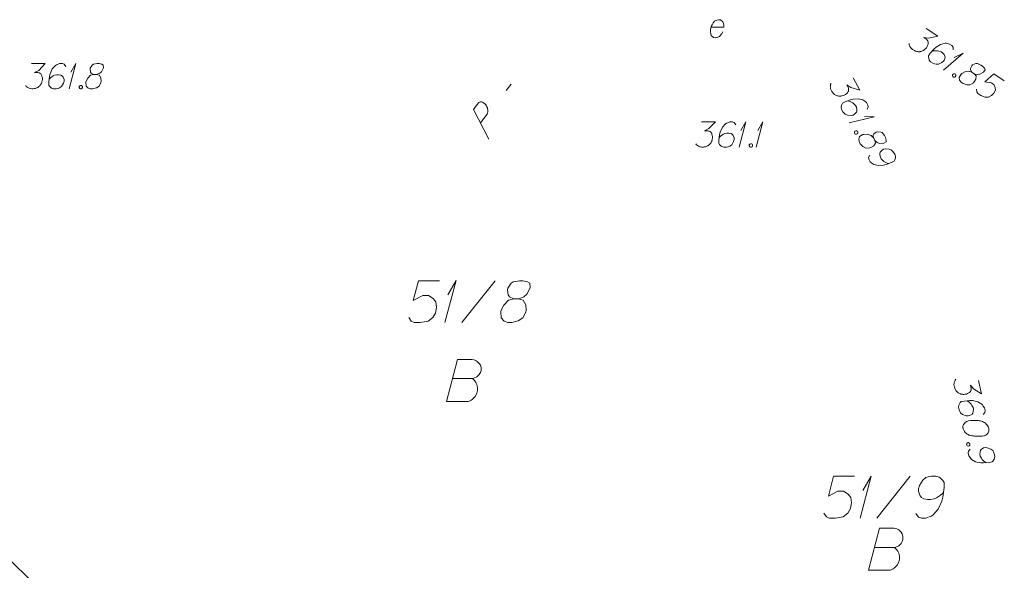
# Model space of a CAD drawing. Header units: metres. Extents: x 5555129 to 5556676, y 5635595 to 5636517.
# Tile 273 of 286: x 5556604 to 5556633, y 5636170 to 5636186. Entities that reach past the tile are written whole.
import ezdxf

# ---------------------------------------------------------------- set-up
doc = ezdxf.new("R2010")
doc.units = ezdxf.units.M
doc.header["$MEASUREMENT"] = 0
doc.linetypes.add('L_0_04', pattern=[1.5, 1, -0.5])
doc.linetypes.add('PRZER1-1', pattern=[2, 1, -1])
for name, color, linetype, lineweight in [('#przekroje', 7, 'L_0_04', 18), ('#skartowane', 7, 'Continuous', 18), ('#zakres', 7, 'Continuous', 18)]:
    doc.layers.add(name, color=color, linetype=linetype, lineweight=lineweight)
for name, color, linetype, lineweight, true_color in [('GESDZI_O', 7, 'Continuous', 18, 0x0a0909), ('GESUZY_O', 7, 'PRZER1-1', 18, 0x008000), ('GSPWPN_O', 7, 'Continuous', 18, 0x0a0909), ('GUPESE_O', 7, 'Continuous', 18, 0x0a0909), ('GUPESH_O', 1, 'Continuous', 18, 0xff0000)]:
    doc.layers.add(name, color=color, linetype=linetype, lineweight=lineweight, true_color=true_color)

# ---------------------------------------------------------------- blocks, each defined once
blk = doc.blocks.new('*U1754')
at = {"layer": 'GSPWPN_O', "color": 7, "linetype": 'ByBlock', "lineweight": 18}
for q in [(5555490.88, 5636426.002), (5555490.933, 5636426.498)]:
    blk.add_line((5555491.081, 5636426.752), q, dxfattribs=at)
blk = doc.blocks.new('*U1777')
at = {"layer": 'GESDZI_O', "color": 96, "linetype": 'ByBlock', "lineweight": 18}
for q in [(5555502.093, 5636419.032), (5555502.182, 5636419.858)]:
    blk.add_line((5555502.428, 5636420.282), q, dxfattribs=at)
blk = doc.blocks.new('*U1778')
at = {"layer": 'GESDZI_O', "color": 96, "linetype": 'ByBlock', "lineweight": 18}
for q in [(5555514.475, 5636413.202), (5555514.564, 5636414.029)]:
    blk.add_line((5555514.81, 5636414.452), q, dxfattribs=at)
blk = doc.blocks.new('*U1837')
at = {"layer": '#skartowane', "color": 7, "linetype": 'ByBlock', "lineweight": 18}
for q in [(5555510.871, 5636424.264), (5555510.924, 5636424.76)]:
    blk.add_line((5555511.072, 5636425.014), q, dxfattribs=at)
blk = doc.blocks.new('*U1838')
at = {"layer": '#skartowane', "color": 7, "linetype": 'ByBlock', "lineweight": 18}
for q in [(5555511.373, 5636424.264), (5555511.426, 5636424.76)]:
    blk.add_line((5555511.574, 5636425.014), q, dxfattribs=at)
blk = doc.blocks.new('*U1853')
at = {"layer": '#skartowane', "color": 7, "linetype": 'ByBlock', "lineweight": 18}
for q in [(5555516.964, 5636426.553), (5555517.285, 5636426.936)]:
    blk.add_line((5555517.549, 5636427.064), q, dxfattribs=at)
blk = doc.blocks.new('*U1854')
at = {"layer": '#skartowane', "color": 7, "linetype": 'ByBlock', "lineweight": 18}
for q in [(5555514.148, 5636424.982), (5555514.608, 5636425.173)]:
    blk.add_line((5555514.902, 5636425.165), q, dxfattribs=at)

msp = doc.modelspace()

# ---------------------------------------------------------------- linework, layer by layer
at = {"layer": '#przekroje', "color": 7, "linetype": 'Continuous'}
msp.add_line((5556618.49486, 5636184.25653), (5556618.63758, 5636184.44663), dxfattribs=at)
at = {"layer": '#przekroje', "color": 7, "linetype": 'Continuous', "flags": 128}
msp.add_lwpolyline([(5556617.97481, 5636182.80857), (5556617.51272, 5636183.69208), (5556617.65545, 5636183.88217), (5556617.67992, 5636183.90287), (5556617.69435, 5636183.91037), (5556617.72787, 5636183.91953), (5556617.75469, 5636183.91993), (5556617.78278, 5636183.91014), (5556617.81538, 5636183.89445), (5556617.85367, 5636183.86292), (5556617.88417, 5636183.83274), (5556617.9035, 5636183.79938), (5556617.91831, 5636183.7719), (5556617.92978, 5636183.73997), (5556617.93669, 5636183.71385), (5556617.94481, 5636183.67746), (5556617.94515, 5636183.64242), (5556617.94428, 5636183.61765), (5556617.93671, 5636183.58397), (5556617.92463, 5636183.55617), (5556617.72552, 5636183.29097)], dxfattribs=at)
at = {"layer": '#skartowane', "color": 7, "linetype": 'Continuous', "lineweight": 18, "flags": 128}
for points in [[(5556631.0222, 5636186.10884), (5556631.36543, 5636185.87849), (5556631.09169, 5636185.8204), (5556630.9476, 5636185.83883), (5556631.03586, 5636185.77959), (5556631.0522, 5636185.76156), (5556631.05869, 5636185.75004), (5556631.06524, 5636185.73859), (5556631.07173, 5636185.72707), (5556631.08149, 5636185.69924), (5556631.0814, 5636185.67791), (5556631.08136, 5636185.65665), (5556631.0764, 5636185.63859), (5556631.0632, 5636185.59772), (5556631.04832, 5636185.56504), (5556631.03842, 5636185.55029), (5556631.02526, 5636185.53068), (5556631.00065, 5636185.50452), (5556630.98254, 5636185.48823), (5556630.96451, 5636185.47188), (5556630.94973, 5636185.46053), (5556630.93828, 5636185.45398), (5556630.92676, 5636185.44749), (5556630.91531, 5636185.44095), (5556630.89561, 5636185.43279), (5556630.86769, 5636185.42307), (5556630.84318, 5636185.41825), (5556630.82679, 5636185.41502), (5556630.80546, 5636185.41511), (5556630.78421, 5636185.41516), (5556630.75801, 5636185.41851), (5556630.74489, 5636185.42015), (5556630.70395, 5636185.43341), (5556630.67126, 5636185.44829), (5556630.64833, 5636185.45651), (5556630.61405, 5636185.47952), (5556630.57814, 5636185.51079), (5556630.56666, 5636185.52555), (5556630.5553, 5636185.54034), (5556630.54382, 5636185.5551), (5556630.53573, 5636185.57476), (5556630.52756, 5636185.59446), (5556630.51625, 5636185.6305), (5556630.51466, 5636185.66001)], [(5556631.82434, 5636185.47091), (5556631.82129, 5636185.55114), (5556631.7871, 5636185.59548), (5556631.71846, 5636185.64155), (5556631.65626, 5636185.65484), (5556631.62026, 5636185.66478), (5556631.58581, 5636185.66651), (5556631.44812, 5636185.63091), (5556631.31524, 5636185.54941), (5556631.25774, 5636185.4956), (5556631.14267, 5636185.36653), (5556631.09333, 5636185.29302), (5556631.0932, 5636185.25044), (5556631.1061, 5636185.18489), (5556631.11427, 5636185.16518), (5556631.1534, 5636185.11753), (5556631.2171, 5636185.07477), (5556631.27272, 5636185.05167), (5556631.31366, 5636185.03842), (5556631.38902, 5636185.04473), (5556631.4907, 5636185.09028), (5556631.53828, 5636185.12946), (5556631.56461, 5636185.16869), (5556631.58294, 5636185.2489), (5556631.57975, 5636185.28654), (5556631.55856, 5636185.32921), (5556631.50962, 5636185.38345), (5556631.46552, 5636185.41304), (5556631.40165, 5636185.43452), (5556631.35752, 5636185.44286), (5556631.27236, 5636185.44312), (5556631.22646, 5636185.43831), (5556631.20186, 5636185.43354)], [(5556632.38557, 5636184.8026), (5556632.45422, 5636184.75653), (5556632.47715, 5636184.7483), (5556632.55241, 5636184.73329), (5556632.62291, 5636184.74288), (5556632.73449, 5636184.80317), (5556632.77562, 5636184.87513), (5556632.75776, 5636184.92262), (5556632.69902, 5636184.98343), (5556632.64999, 5636185.01634), (5556632.54689, 5636185.06415), (5556632.50104, 5636185.05941), (5556632.40262, 5636185.01874), (5556632.38133, 5636184.99752), (5556632.34175, 5636184.91736), (5556632.34161, 5636184.87477), (5556632.38557, 5636184.8026), (5556632.29396, 5636184.83564), (5556632.17111, 5636184.81147), (5556632.0825, 5636184.76421), (5556632.06113, 5636184.74304), (5556632.00352, 5636184.64653), (5556632.0147, 5636184.56791), (5556632.06038, 5636184.5088), (5556632.11921, 5636184.46931), (5556632.22889, 5636184.43132), (5556632.32713, 5636184.42934), (5556632.43046, 5636184.488), (5556632.45514, 5636184.5141), (5556632.50285, 5636184.59587), (5556632.5097, 5636184.69084), (5556632.45422, 5636184.75653)], [(5556631.87119, 5636184.75674), (5556631.89574, 5636184.74026), (5556631.90383, 5636184.7206), (5556631.90541, 5636184.69109), (5556631.88893, 5636184.66654), (5556631.86102, 5636184.65682), (5556631.83977, 5636184.65686), (5556631.81522, 5636184.67334), (5556631.80713, 5636184.693), (5556631.80554, 5636184.72251), (5556631.82202, 5636184.74706), (5556631.84993, 5636184.75678), (5556631.87119, 5636184.75674)], [(5556633.3511, 5636184.54578), (5556633.04217, 5636184.75313), (5556632.76627, 5636184.51159), (5556632.95783, 5636184.48964), (5556633.04115, 5636184.43372), (5556633.0802, 5636184.34356), (5556633.08652, 5636184.2682), (5556633.04036, 5636184.17823), (5556632.96977, 5636184.10476), (5556632.88447, 5636184.06244), (5556632.7796, 5636184.05454), (5556632.64876, 5636184.1139), (5556632.5605, 5636184.17314), (5556632.5295, 5636184.2224), (5556632.5265, 5636184.3027)], [(5556628.84014, 5636184.63369), (5556629.03812, 5636184.27082), (5556628.76852, 5636184.34577), (5556628.64923, 5636184.42868), (5556628.70014, 5636184.33537), (5556628.70631, 5636184.31183), (5556628.70674, 5636184.29861), (5556628.70726, 5636184.28544), (5556628.70769, 5636184.27222), (5556628.70349, 5636184.24302), (5556628.69356, 5636184.22415), (5556628.6837, 5636184.20532), (5556628.67096, 5636184.19159), (5556628.64037, 5636184.16144), (5556628.61207, 5636184.13933), (5556628.59648, 5636184.13082), (5556628.57575, 5636184.11951), (5556628.54184, 5636184.10768), (5556628.51825, 5636184.1016), (5556628.49471, 5636184.09543), (5556628.47635, 5636184.09219), (5556628.46318, 5636184.09167), (5556628.44996, 5636184.09124), (5556628.43678, 5636184.09073), (5556628.41554, 5636184.09259), (5556628.38629, 5636184.09687), (5556628.36232, 5636184.10392), (5556628.3463, 5636184.10863), (5556628.32742, 5636184.11856), (5556628.30859, 5636184.12842), (5556628.28691, 5636184.1435), (5556628.27603, 5636184.15101), (5556628.24584, 5636184.18168), (5556628.22373, 5636184.20998), (5556628.20719, 5636184.22787), (5556628.18742, 5636184.26411), (5556628.17001, 5636184.30843), (5556628.16665, 5636184.32683), (5556628.16341, 5636184.34519), (5556628.16005, 5636184.36359), (5556628.16195, 5636184.38476), (5556628.16381, 5636184.406), (5556628.17043, 5636184.4432), (5556628.18266, 5636184.4701)], [(5556629.25684, 5636183.69734), (5556629.29119, 5636183.7699), (5556629.28135, 5636183.82502), (5556629.24176, 5636183.89759), (5556629.19274, 5636183.93812), (5556629.1654, 5636183.96356), (5556629.13565, 5636183.98102), (5556628.99709, 5636184.01305), (5556628.84159, 5636184.00215), (5556628.76573, 5636183.981), (5556628.60405, 5636183.91969), (5556628.52633, 5636183.87729), (5556628.50654, 5636183.83958), (5556628.4877, 5636183.77549), (5556628.48583, 5636183.75424), (5556628.49853, 5636183.69389), (5556628.53527, 5636183.62654), (5556628.57392, 5636183.58036), (5556628.60411, 5636183.54969), (5556628.67386, 5636183.52048), (5556628.78509, 5636183.5139), (5556628.84539, 5636183.52667), (5556628.88686, 5636183.54929), (5556628.94017, 5636183.61196), (5556628.95473, 5636183.64682), (5556628.95565, 5636183.69446), (5556628.9373, 5636183.76517), (5556628.91187, 5636183.81178), (5556628.86514, 5636183.86034), (5556628.82986, 5636183.88812), (5556628.75445, 5636183.9277), (5556628.71152, 5636183.94464), (5556628.6875, 5636183.95177)], [(5556624.32078, 5636183.32142), (5556624.73414, 5636183.32142), (5556624.53923, 5636183.12065), (5556624.40931, 5636183.05564), (5556624.51561, 5636183.05564), (5556624.53923, 5636183.04978), (5556624.55104, 5636183.04383), (5556624.56285, 5636183.03797), (5556624.57466, 5636183.03202), (5556624.59828, 5636183.01435), (5556624.61009, 5636182.99659), (5556624.6219, 5636182.97892), (5556624.62785, 5636182.96116), (5556624.63966, 5636182.91987), (5556624.64552, 5636182.88444), (5556624.64552, 5636182.86668), (5556624.64552, 5636182.84306), (5556624.63966, 5636182.80763), (5556624.63371, 5636182.78401), (5556624.62785, 5636182.76039), (5556624.6219, 5636182.74272), (5556624.61604, 5636182.73091), (5556624.61009, 5636182.7191), (5556624.60423, 5636182.70729), (5556624.59242, 5636182.68952), (5556624.57466, 5636182.6659), (5556624.55699, 5636182.64823), (5556624.54518, 5636182.63642), (5556624.52742, 5636182.62461), (5556624.50975, 5636182.6128), (5556624.48613, 5636182.60099), (5556624.47432, 5636182.59504), (5556624.43293, 5636182.58323), (5556624.3975, 5636182.57737), (5556624.37388, 5636182.57142), (5556624.33259, 5636182.57142), (5556624.28535, 5636182.57737), (5556624.26759, 5636182.58323), (5556624.24992, 5636182.58918), (5556624.23216, 5636182.59504), (5556624.21449, 5636182.60685), (5556624.19673, 5636182.61866), (5556624.16725, 5636182.64228), (5556624.14949, 5636182.6659)], [(5556625.34233, 5636183.23875), (5556625.29509, 5636183.30366), (5556625.24199, 5636183.32142), (5556625.15931, 5636183.32142), (5556625.10026, 5636183.2978), (5556625.06483, 5636183.28599), (5556625.03526, 5636183.26823), (5556624.94078, 5636183.16194), (5556624.87587, 5636183.02021), (5556624.8581, 5636182.94349), (5556624.83448, 5636182.7722), (5556624.83448, 5636182.68366), (5556624.8581, 5636182.64823), (5556624.90535, 5636182.60099), (5556624.92311, 5636182.58918), (5556624.98216, 5636182.57142), (5556625.05888, 5636182.57142), (5556625.11793, 5636182.58323), (5556625.15931, 5636182.59504), (5556625.21836, 5636182.64228), (5556625.27742, 5636182.73677), (5556625.29509, 5636182.79582), (5556625.29509, 5636182.84306), (5556625.26561, 5636182.91987), (5556625.24199, 5636182.94935), (5556625.2006, 5636182.97297), (5556625.12974, 5636182.99073), (5556625.07664, 5636182.99073), (5556625.01164, 5636182.97297), (5556624.97035, 5636182.9553), (5556624.89949, 5636182.90806), (5556624.86406, 5636182.87849), (5556624.84629, 5636182.86082)], [(5556628.96844, 5636183.0423), (5556628.9826, 5636183.01635), (5556628.9807, 5636182.99518), (5556628.96847, 5636182.96827), (5556628.94251, 5636182.95411), (5556628.91327, 5636182.95839), (5556628.89444, 5636182.96824), (5556628.88028, 5636182.9942), (5556628.88218, 5636183.01537), (5556628.89441, 5636183.04227), (5556628.92037, 5636183.05644), (5556628.94961, 5636183.05216), (5556628.96844, 5636183.0423)], [(5556629.44583, 5636182.84534), (5556629.48543, 5636182.77277), (5556629.50196, 5636182.75488), (5556629.56178, 5636182.7068), (5556629.62873, 5636182.68273), (5556629.75554, 5636182.68465), (5556629.82527, 5636182.72947), (5556629.83137, 5636182.77983), (5556629.80736, 5636182.86091), (5556629.77908, 5636182.91275), (5556629.70973, 5636183.00278), (5556629.66688, 5636183.01976), (5556629.5608, 5636183.02915), (5556629.53212, 5636183.02018), (5556629.45998, 5636182.96736), (5556629.44019, 5636182.92966), (5556629.44583, 5636182.84534), (5556629.37984, 5636182.91697), (5556629.25972, 5636182.95228), (5556629.1593, 5636182.95131), (5556629.13057, 5636182.94241), (5556629.03489, 5636182.88343), (5556629.00849, 5636182.80853), (5556629.02169, 5636182.73501), (5556629.05563, 5636182.67281), (5556629.13535, 5636182.58844), (5556629.22156, 5636182.5413), (5556629.3403, 5636182.54559), (5556629.37425, 5636182.55734), (5556629.45434, 5636182.60781), (5556629.50429, 5636182.68888), (5556629.48543, 5636182.77277)], [(5556625.77922, 5636182.67185), (5556625.80879, 5636182.67185), (5556625.82646, 5636182.66004), (5556625.84422, 5636182.63642), (5556625.84422, 5636182.60685), (5556625.82646, 5636182.58323), (5556625.80879, 5636182.57142), (5556625.77922, 5636182.57142), (5556625.76155, 5636182.58323), (5556625.74379, 5636182.60685), (5556625.74379, 5636182.63642), (5556625.76155, 5636182.66004), (5556625.77922, 5636182.67185)], [(5556629.33464, 5636182.33403), (5556629.30029, 5636182.26147), (5556629.31017, 5636182.20627), (5556629.34977, 5636182.13369), (5556629.39879, 5636182.09317), (5556629.42612, 5636182.06772), (5556629.45583, 5636182.05035), (5556629.59439, 5636182.01832), (5556629.74994, 5636182.02913), (5556629.82575, 5636182.05037), (5556629.98743, 5636182.11167), (5556630.06515, 5636182.15408), (5556630.08494, 5636182.19178), (5556630.10378, 5636182.25588), (5556630.10569, 5636182.27705), (5556630.093, 5636182.33739), (5556630.05621, 5636182.40482), (5556630.01756, 5636182.451), (5556629.98741, 5636182.48159), (5556629.91766, 5636182.5108), (5556629.80644, 5636182.51739), (5556629.74609, 5636182.5047), (5556629.70462, 5636182.48207), (5556629.65136, 5636182.41932), (5556629.63679, 5636182.38447), (5556629.63583, 5636182.33691), (5556629.65418, 5636182.2662), (5556629.67966, 5636182.2195), (5556629.72634, 5636182.17103), (5556629.76167, 5636182.14316), (5556629.83708, 5636182.10358), (5556629.88001, 5636182.08664), (5556629.90398, 5636182.0796)]]:
    msp.add_lwpolyline(points, dxfattribs=at)
at = {"layer": '#zakres', "color": 134, "linetype": 'Continuous', "lineweight": 18}
msp.add_line((5556598.77325, 5636175.12783), (5556629.12325, 5636145.09283), dxfattribs=at)
at = {"layer": 'GESDZI_O', "color": 96, "linetype": 'Continuous', "lineweight": 18}
for p, q in [((5556617.16662, 5636177.33894), (5556618.16073, 5636178.58894)), ((5556629.54839, 5636171.50945), (5556630.54251, 5636172.75945))]:
    msp.add_line(p, q, dxfattribs=at)
at = {"layer": 'GESDZI_O', "color": 96, "linetype": 'Continuous', "lineweight": 18, "flags": 128}
for points in [[(5556616.49752, 5636178.58894), (5556615.8774, 5636178.58894), (5556615.71993, 5636177.99842), (5556616.00542, 5636178.14598), (5556616.17266, 5636178.14598), (5556616.31045, 5636178.05748), (5556616.38918, 5636177.95906), (5556616.40887, 5636177.79167), (5556616.37942, 5636177.62443), (5556616.30068, 5636177.48664), (5556616.16289, 5636177.37831), (5556615.92669, 5636177.33894), (5556615.74953, 5636177.33894), (5556615.66088, 5636177.37831), (5556615.58215, 5636177.48664)], [(5556618.72164, 5636178.04756), (5556618.85943, 5636178.04756), (5556618.8988, 5636178.05748), (5556619.0169, 5636178.10661), (5556619.10555, 5636178.18534), (5556619.20397, 5636178.37242), (5556619.19405, 5636178.5102), (5556619.12524, 5636178.55934), (5556618.98745, 5636178.58894), (5556618.88903, 5636178.58894), (5556618.70196, 5636178.55934), (5556618.64291, 5636178.5102), (5556618.54449, 5636178.3625), (5556618.53472, 5636178.31337), (5556618.5544, 5636178.16566), (5556618.59377, 5636178.10661), (5556618.72164, 5636178.04756), (5556618.56417, 5636178.00819), (5556618.41662, 5636177.86064), (5556618.33788, 5636177.71293), (5556618.32796, 5636177.6638), (5556618.33788, 5636177.47673), (5556618.42638, 5636177.37831), (5556618.54449, 5636177.33894), (5556618.66259, 5636177.33894), (5556618.84966, 5636177.38822), (5556618.98745, 5636177.47673), (5556619.07595, 5636177.65388), (5556619.08587, 5636177.71293), (5556619.07595, 5636177.8704), (5556618.99721, 5636178.00819), (5556618.85943, 5636178.04756)], [(5556628.8793, 5636172.75945), (5556628.25918, 5636172.75945), (5556628.10171, 5636172.16893), (5556628.3872, 5636172.31648), (5556628.55444, 5636172.31648), (5556628.69222, 5636172.22798), (5556628.77096, 5636172.12956), (5556628.79064, 5636171.96217), (5556628.76119, 5636171.79494), (5556628.68246, 5636171.65715), (5556628.54467, 5636171.54881), (5556628.30847, 5636171.50945), (5556628.13131, 5636171.50945), (5556628.04266, 5636171.54881), (5556627.96392, 5636171.65715)], [(5556630.70974, 5636171.64723), (5556630.78848, 5636171.53905), (5556630.87713, 5636171.50945), (5556631.01492, 5636171.50945), (5556631.11334, 5636171.54881), (5556631.17239, 5636171.5685), (5556631.22152, 5636171.5981), (5556631.37899, 5636171.77525), (5556631.48733, 5636172.01146), (5556631.51678, 5636172.13933), (5556631.55615, 5636172.42482), (5556631.55615, 5636172.57237), (5556631.51678, 5636172.63142), (5556631.43804, 5636172.71016), (5556631.40859, 5636172.72984), (5556631.31017, 5636172.75945), (5556631.18215, 5636172.75945), (5556631.08373, 5636172.73976), (5556631.01492, 5636172.72008), (5556630.9165, 5636172.64134), (5556630.81808, 5636172.48387), (5556630.78848, 5636172.38545), (5556630.78848, 5636172.30672), (5556630.83776, 5636172.1787), (5556630.87713, 5636172.12956), (5556630.94595, 5636172.09019), (5556631.06405, 5636172.06059), (5556631.1527, 5636172.06059), (5556631.26089, 5636172.09019), (5556631.32986, 5636172.11964), (5556631.44796, 5636172.19838), (5556631.50701, 5636172.24767), (5556631.53646, 5636172.27711)]]:
    msp.add_lwpolyline(points, dxfattribs=at)
at = {"layer": 'GESUZY_O', "color": 96, "linetype": 'Continuous', "lineweight": 18, "true_color": 0x008000, "flags": 128}
for points in [[(5556616.89601, 5636175.67023), (5556617.48653, 5636175.67023), (5556617.52589, 5636175.67999), (5556617.6144, 5636175.71936), (5556617.68337, 5636175.78833), (5556617.72273, 5636175.84738), (5556617.74242, 5636175.90644), (5556617.74242, 5636175.93588), (5556617.74242, 5636175.97525), (5556617.74242, 5636176.00485), (5556617.72273, 5636176.07367), (5556617.68337, 5636176.12296), (5556617.62431, 5636176.18201), (5556617.59471, 5636176.20169), (5556617.55534, 5636176.22138), (5556617.52589, 5636176.23114), (5556617.46684, 5636176.24106), (5556617.04356, 5636176.24106), (5556616.70894, 5636174.99106), (5556617.35851, 5636174.99106), (5556617.38811, 5636175.00098), (5556617.44716, 5636175.03043), (5556617.47661, 5636175.05011), (5556617.56526, 5636175.13877), (5556617.60463, 5636175.20758), (5556617.6144, 5636175.23718), (5556617.63408, 5636175.31592), (5556617.63408, 5636175.39466), (5556617.62431, 5636175.45371), (5556617.6144, 5636175.49307), (5556617.58495, 5636175.55213), (5556617.54558, 5636175.61118), (5556617.52589, 5636175.63086), (5556617.48653, 5636175.67023)], [(5556629.48222, 5636170.63873), (5556630.07274, 5636170.63873), (5556630.11211, 5636170.6485), (5556630.20061, 5636170.68786), (5556630.26958, 5636170.75683), (5556630.30894, 5636170.81588), (5556630.32863, 5636170.87494), (5556630.32863, 5636170.90438), (5556630.32863, 5636170.94375), (5556630.32863, 5636170.97335), (5556630.30894, 5636171.04217), (5556630.26958, 5636171.09146), (5556630.21053, 5636171.15051), (5556630.18092, 5636171.17019), (5556630.14156, 5636171.18988), (5556630.11211, 5636171.19964), (5556630.05305, 5636171.20956), (5556629.62978, 5636171.20956), (5556629.29515, 5636169.95956), (5556629.94472, 5636169.95956), (5556629.97432, 5636169.96948), (5556630.03337, 5636169.99893), (5556630.06282, 5636170.01861), (5556630.15147, 5636170.10727), (5556630.19084, 5636170.17608), (5556630.20061, 5636170.20568), (5556630.22029, 5636170.28442), (5556630.22029, 5636170.36316), (5556630.21053, 5636170.42221), (5556630.20061, 5636170.46157), (5556630.17116, 5636170.52063), (5556630.13179, 5636170.57968), (5556630.11211, 5636170.59936), (5556630.07274, 5636170.63873)]]:
    msp.add_lwpolyline(points, dxfattribs=at)
at = {"layer": 'GSPWPN_O', "color": 7, "linetype": 'Continuous', "lineweight": 18, "flags": 128}
for points in [[(5556604.3295, 5636185.05959), (5556604.74286, 5636185.05959), (5556604.54795, 5636184.85881), (5556604.41804, 5636184.79381), (5556604.52433, 5636184.79381), (5556604.54795, 5636184.78795), (5556604.55976, 5636184.782), (5556604.57157, 5636184.77614), (5556604.58338, 5636184.77019), (5556604.607, 5636184.75252), (5556604.61881, 5636184.73476), (5556604.63062, 5636184.71709), (5556604.63657, 5636184.69933), (5556604.64838, 5636184.65804), (5556604.65424, 5636184.62261), (5556604.65424, 5636184.60485), (5556604.65424, 5636184.58123), (5556604.64838, 5636184.5458), (5556604.64243, 5636184.52218), (5556604.63657, 5636184.49855), (5556604.63062, 5636184.48089), (5556604.62476, 5636184.46907), (5556604.61881, 5636184.45726), (5556604.61295, 5636184.44545), (5556604.60114, 5636184.42769), (5556604.58338, 5636184.40407), (5556604.56571, 5636184.3864), (5556604.5539, 5636184.37459), (5556604.53614, 5636184.36278), (5556604.51847, 5636184.35097), (5556604.49485, 5636184.33916), (5556604.48304, 5636184.33321), (5556604.44166, 5636184.3214), (5556604.40622, 5636184.31554), (5556604.3826, 5636184.30959), (5556604.34131, 5636184.30959), (5556604.29407, 5636184.31554), (5556604.27631, 5636184.3214), (5556604.25864, 5636184.32735), (5556604.24088, 5636184.33321), (5556604.22321, 5636184.34502), (5556604.20545, 5636184.35683), (5556604.17597, 5636184.38045), (5556604.15821, 5636184.40407)], [(5556605.35105, 5636184.97692), (5556605.30381, 5636185.04183), (5556605.25071, 5636185.05959), (5556605.16803, 5636185.05959), (5556605.10898, 5636185.03597), (5556605.07355, 5636185.02416), (5556605.04398, 5636185.0064), (5556604.9495, 5636184.90011), (5556604.88459, 5636184.75838), (5556604.86683, 5636184.68166), (5556604.84321, 5636184.51037), (5556604.84321, 5636184.42183), (5556604.86683, 5636184.3864), (5556604.91407, 5636184.33916), (5556604.93183, 5636184.32735), (5556604.99088, 5636184.30959), (5556605.0676, 5636184.30959), (5556605.12665, 5636184.3214), (5556605.16803, 5636184.33321), (5556605.22709, 5636184.38045), (5556605.28614, 5636184.47493), (5556605.30381, 5636184.53399), (5556605.30381, 5636184.58123), (5556605.27433, 5636184.65804), (5556605.25071, 5636184.68752), (5556605.20933, 5636184.71114), (5556605.13846, 5636184.7289), (5556605.08536, 5636184.7289), (5556605.02036, 5636184.71114), (5556604.97907, 5636184.69347), (5556604.90821, 5636184.64623), (5556604.87278, 5636184.61666), (5556604.85502, 5636184.59899)], [(5556606.18949, 5636184.73476), (5556606.27216, 5636184.73476), (5556606.29578, 5636184.74071), (5556606.36664, 5636184.77019), (5556606.41984, 5636184.81743), (5556606.47889, 5636184.92968), (5556606.47294, 5636185.01235), (5556606.43165, 5636185.04183), (5556606.34897, 5636185.05959), (5556606.28992, 5636185.05959), (5556606.17768, 5636185.04183), (5556606.14225, 5636185.01235), (5556606.0832, 5636184.92373), (5556606.07734, 5636184.89425), (5556606.08915, 5636184.80562), (5556606.11277, 5636184.77019), (5556606.18949, 5636184.73476), (5556606.09501, 5636184.71114), (5556606.00647, 5636184.62261), (5556605.95923, 5636184.53399), (5556605.95328, 5636184.50451), (5556605.95923, 5636184.39226), (5556606.01233, 5636184.33321), (5556606.0832, 5636184.30959), (5556606.15406, 5636184.30959), (5556606.2663, 5636184.33916), (5556606.34897, 5636184.39226), (5556606.40207, 5636184.49855), (5556606.40803, 5636184.53399), (5556606.40207, 5636184.62847), (5556606.35483, 5636184.71114), (5556606.27216, 5636184.73476)], [(5556605.78794, 5636184.41002), (5556605.81751, 5636184.41002), (5556605.83518, 5636184.39821), (5556605.85294, 5636184.37459), (5556605.85294, 5636184.34502), (5556605.83518, 5636184.3214), (5556605.81751, 5636184.30959), (5556605.78794, 5636184.30959), (5556605.77027, 5636184.3214), (5556605.75251, 5636184.34502), (5556605.75251, 5636184.37459), (5556605.77027, 5636184.39821), (5556605.78794, 5636184.41002)]]:
    msp.add_lwpolyline(points, dxfattribs=at)
at = {"layer": 'GUPESE_O', "color": 7, "linetype": 'Continuous', "lineweight": 18, "flags": 128}
msp.add_lwpolyline([(5556624.60363, 5636186.14422), (5556624.98156, 5636186.14422), (5556624.98742, 5636186.20328), (5556624.97561, 5636186.25638), (5556624.95199, 5636186.30957), (5556624.88113, 5636186.36267), (5556624.82208, 5636186.36862), (5556624.77484, 5636186.35681), (5556624.70993, 5636186.32138), (5556624.66854, 5636186.28), (5556624.63311, 5636186.21509), (5556624.60949, 5636186.16784), (5556624.58587, 5636186.06741), (5556624.58587, 5636186.0025), (5556624.59182, 5636185.94931), (5556624.60949, 5636185.90207), (5556624.68036, 5636185.83716), (5556624.7276, 5636185.8312), (5556624.77484, 5636185.83716), (5556624.78079, 5636185.83716), (5556624.85751, 5636185.87259), (5556624.89889, 5636185.91388), (5556624.91656, 5636185.94345), (5556624.92251, 5636185.94931), (5556624.95199, 5636186.0025)], dxfattribs=at)
at = {"layer": 'GUPESH_O', "color": 1, "linetype": 'Continuous', "lineweight": 18, "flags": 128}
for points in [[(5556632.58396, 5636175.61785), (5556632.6699, 5636175.21352), (5556632.43299, 5636175.36243), (5556632.3424, 5636175.47599), (5556632.3645, 5636175.37202), (5556632.36368, 5636175.3477), (5556632.36031, 5636175.33491), (5556632.35704, 5636175.32214), (5556632.35367, 5636175.30935), (5556632.3413, 5636175.28257), (5556632.32638, 5636175.26733), (5556632.31155, 5636175.2521), (5556632.29542, 5636175.24259), (5556632.25748, 5636175.22245), (5556632.22405, 5636175.20935), (5556632.20667, 5636175.20566), (5556632.18357, 5636175.20075), (5556632.14769, 5636175.19911), (5556632.12335, 5636175.20002), (5556632.09903, 5636175.20084), (5556632.08051, 5636175.20299), (5556632.06774, 5636175.20627), (5556632.05495, 5636175.20963), (5556632.04218, 5636175.21291), (5556632.02235, 5636175.22077), (5556631.99555, 5636175.23323), (5556631.97459, 5636175.24684), (5556631.96059, 5636175.25594), (5556631.94534, 5636175.27085), (5556631.93012, 5636175.28568), (5556631.91365, 5636175.30633), (5556631.90538, 5636175.31665), (5556631.88522, 5636175.35467), (5556631.87212, 5636175.38811), (5556631.86139, 5636175.40997), (5556631.85281, 5636175.45036), (5556631.8488, 5636175.49781), (5556631.85084, 5636175.5164), (5556631.85299, 5636175.53492), (5556631.85503, 5636175.55351), (5556631.86291, 5636175.57325), (5556631.87077, 5636175.59308), (5556631.88774, 5636175.62683), (5556631.90715, 5636175.64911)], [(5556632.71549, 5636174.60144), (5556632.76916, 5636174.66114), (5556632.77549, 5636174.71677), (5556632.7583, 5636174.79764), (5556632.72292, 5636174.85049), (5556632.704, 5636174.88269), (5556632.68048, 5636174.90792), (5556632.55687, 5636174.97824), (5556632.40474, 5636175.01227), (5556632.32601, 5636175.01369), (5556632.15354, 5636175.00118), (5556632.06695, 5636174.98277), (5556632.0372, 5636174.9523), (5556632.00081, 5636174.89627), (5556631.99295, 5636174.87644), (5556631.98786, 5636174.81499), (5556632.00381, 5636174.73995), (5556632.02764, 5636174.68464), (5556632.0478, 5636174.64662), (5556632.10628, 5636174.59868), (5556632.21098, 5636174.56056), (5556632.27241, 5636174.55556), (5556632.31862, 5636174.56538), (5556632.38763, 5636174.61018), (5556632.41155, 5636174.63942), (5556632.42605, 5636174.68481), (5556632.42869, 5636174.75781), (5556632.41765, 5636174.80975), (5556632.38676, 5636174.86964), (5556632.36089, 5636174.90636), (5556632.29995, 5636174.96585), (5556632.26366, 5636174.99436), (5556632.24268, 5636175.00805)], [(5556632.89088, 5636174.17391), (5556632.88842, 5636174.18546), (5556632.87524, 5636174.21888), (5556632.86459, 5636174.24077), (5556632.8551, 5636174.25681), (5556632.8374, 5636174.28328), (5556632.81275, 5636174.31427), (5556632.78925, 5636174.33941), (5556632.75999, 5636174.36342), (5556632.73322, 5636174.3758), (5556632.70069, 5636174.38704), (5556632.66809, 5636174.39818), (5556632.62974, 5636174.40818), (5556632.60418, 5636174.41482), (5556632.56707, 5636174.41901), (5556632.50563, 5636174.42402), (5556632.41534, 5636174.42298), (5556632.34357, 5636174.4198), (5556632.27999, 5636174.40629), (5556632.23502, 5636174.39064), (5556632.18799, 5636174.3565), (5556632.16274, 5636174.33307), (5556632.13423, 5636174.29678), (5556632.11849, 5636174.25721), (5556632.11644, 5636174.23871), (5556632.11798, 5636174.20281), (5556632.12413, 5636174.17389), (5556632.13977, 5636174.12891), (5556632.15991, 5636174.09098), (5556632.18334, 5636174.06573), (5556632.22085, 5636174.03149), (5556632.24183, 5636174.01779), (5556632.26984, 5636173.9996), (5556632.29662, 5636173.98723), (5556632.31645, 5636173.97937), (5556632.34774, 5636173.97394), (5556632.36053, 5636173.97058), (5556632.39191, 5636173.96517), (5556632.42902, 5636173.96099), (5556632.46614, 5636173.9568), (5556632.49046, 5636173.95598), (5556632.50898, 5636173.95384), (5556632.5333, 5636173.95301), (5556632.58779, 5636173.95252), (5556632.61786, 5636173.95283), (5556632.648, 5636173.95325), (5556632.68963, 5636173.95601), (5556632.74288, 5636173.96134), (5556632.76016, 5636173.96501), (5556632.78205, 5636173.97565), (5556632.80391, 5636173.98639), (5556632.8349, 5636174.01104), (5556632.85431, 5636174.03332), (5556632.86801, 5636174.0543), (5556632.88038, 5636174.08108), (5556632.88702, 5636174.10664), (5556632.88915, 5636174.12525), (5556632.89121, 5636174.14375), (5556632.89088, 5636174.17391)], [(5556632.32057, 5636173.73277), (5556632.32672, 5636173.70384), (5556632.31884, 5636173.6841), (5556632.29943, 5636173.66182), (5556632.2705, 5636173.65567), (5556632.2437, 5636173.66813), (5556632.22848, 5636173.68296), (5556632.22233, 5636173.71189), (5556632.23021, 5636173.73163), (5556632.24962, 5636173.75391), (5556632.27855, 5636173.76006), (5556632.30534, 5636173.7476), (5556632.32057, 5636173.73277)], [(5556632.33757, 5636173.56734), (5556632.2839, 5636173.50764), (5556632.27759, 5636173.45192), (5556632.29478, 5636173.37105), (5556632.33016, 5636173.3182), (5556632.34908, 5636173.286), (5556632.37258, 5636173.26086), (5556632.49619, 5636173.19054), (5556632.64834, 5636173.15642), (5556632.72705, 5636173.15509), (5556632.89952, 5636173.1676), (5556632.98611, 5636173.18601), (5556633.01586, 5636173.21648), (5556633.05225, 5636173.27251), (5556633.06012, 5636173.29225), (5556633.06522, 5636173.3537), (5556633.04925, 5636173.42884), (5556633.02542, 5636173.48414), (5556633.00528, 5636173.52207), (5556632.9468, 5636173.57001), (5556632.8421, 5636173.60813), (5556632.78065, 5636173.61323), (5556632.73444, 5636173.6034), (5556632.66545, 5636173.55851), (5556632.64153, 5636173.52928), (5556632.62701, 5636173.48398), (5556632.62437, 5636173.41097), (5556632.63543, 5636173.35894), (5556632.6663, 5636173.29914), (5556632.69218, 5636173.26234), (5556632.75313, 5636173.20285), (5556632.78942, 5636173.17434), (5556632.81037, 5636173.16073)]]:
    msp.add_lwpolyline(points, dxfattribs=at)

# ---------------------------------------------------------------- block references
at = {"layer": '#skartowane', "color": 7, "linetype": 'Continuous', "lineweight": 18}
for name in ['*U1853', '*U1837', '*U1838', '*U1854']:
    msp.add_blockref(name, (1114.57154, -241.69257), dxfattribs=at)
at = {"layer": 'GESDZI_O', "color": 96, "linetype": 'Continuous', "lineweight": 18}
for name in ['*U1777', '*U1778']:
    msp.add_blockref(name, (1114.57154, -241.69257), dxfattribs=at)
at = {"layer": 'GSPWPN_O', "color": 7, "linetype": 'Continuous', "lineweight": 18}
msp.add_blockref('*U1754', (1114.57154, -241.69257), dxfattribs=at)

doc.saveas('drawing.dxf')
